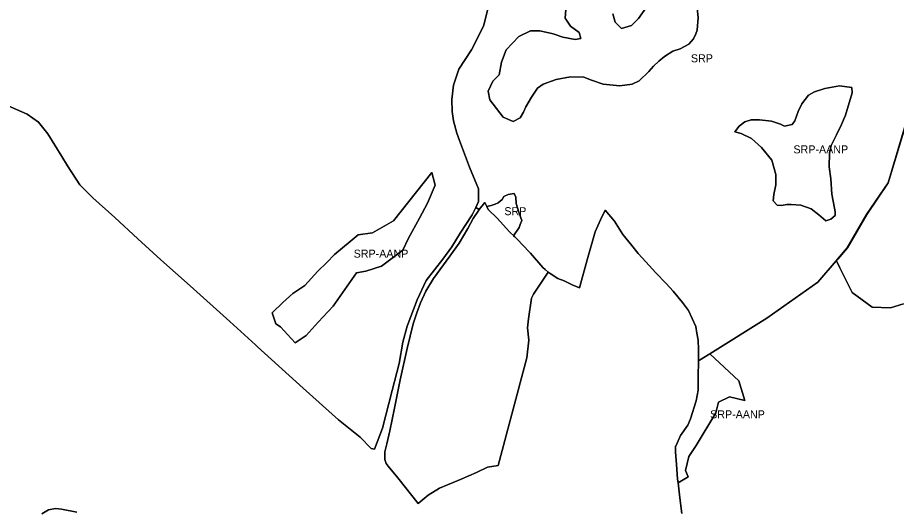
# Model space of a CAD drawing. Extents: x 598968 to 613553, y 4409678 to 4430833.
# Drawn here: x 606058 to 607375, y 4417266 to 4418006 of the extents above; entities that cross this region are included whole.
import ezdxf

# ---------------------------------------------------------------- set-up
doc = ezdxf.new("R2010")
doc.units = 0
for name, color, linetype in [('1', 7, 'Continuous'), ('Sòl Rústic Protegit', 7, 'Continuous'), ('Sòl Rústic Protegit - Alt Nivell de Protecció', 7, 'Continuous')]:
    doc.layers.add(name, color=color, linetype=linetype)

msp = doc.modelspace()

# ---------------------------------------------------------------- linework, layer by layer
at = {"layer": '1'}
msp.add_lwpolyline([(606761.1921, 4417721.8612), (606758.0211, 4417728.2532), (606749.6791, 4417717.3216), (606749.2201, 4417716.7202), (606740.9401, 4417704.0402), (606732.8901, 4417688.9602), (606732.9071, 4417688.9842), (606719.7301, 4417666.9202), (606705.7201, 4417647.2702), (606681.4901, 4417613.8502), (606669.5601, 4417594.7302), (606661.8701, 4417577.3202), (606656.0801, 4417562.5402), (606650.9401, 4417546.1402), (606641.9701, 4417509.0702), (606631.4201, 4417462.0302), (606622.7601, 4417419.0902), (606615.7201, 4417385.3202), (606611.3501, 4417365.9302), (606608.3301, 4417353.7702), (606608.3401, 4417342.4902), (606610.4589, 4417336.3884), (606613.1203, 4417332.3894), (606627.7101, 4417314.6802), (606658.0361, 4417276.3302), (606673.1031, 4417288.6982), (606690.2051, 4417299.3852), (606722.7001, 4417312.8802), (606745.8701, 4417322.5602), (606762.4601, 4417330.8702), (606778.0621, 4417333.3282), (606821.3301, 4417494.7702), (606824.4101, 4417521.2502), (606822.0801, 4417539.7702), (606823.5501, 4417553.5202), (606828.3001, 4417584.2202), (606831.1751, 4417590.2802), (606853.2829, 4417623.5814), (606853.3001, 4417623.6072), (606848.5587, 4417627.556), (606845.0247, 4417630.5718), (606826.8801, 4417651.7702), (606826.7645, 4417651.8908), (606813.5853, 4417665.655), (606808.6301, 4417670.8302), (606803.1149, 4417676.2496), (606794.8201, 4417684.4002), (606777.3301, 4417703.7802), (606763.4001, 4417717.4102)], close=True, dxfattribs=at)
at = {"layer": 'Sòl Rústic Protegit'}
for points in [[(606040.1831, 4417874.6962), (606072.0583, 4417860.6962), (606072.0833, 4417860.6786), (606089.3085, 4417848.6962), (606102.9961, 4417831.1962), (606123.8711, 4417797.1962), (606132.5587, 4417783.1962), (606151.2463, 4417754.6962), (606170.6839, 4417735.1962), (606203.6841, 4417705.6962), (606237.8093, 4417673.6962), (606272.3095, 4417642.1962), (606316.5599, 4417602.6962), (606375.9353, 4417549.1962), (606414.1855, 4417514.1962), (606417.4981, 4417511.1962), (606485.8111, 4417449.1964), (606538.6865, 4417401.6964), (606571.5617, 4417375.6964), (606587.7493, 4417358.6964), (606587.7993, 4417358.686), (606592.6243, 4417357.6964), (606604.8745, 4417389.1964), (606619.1249, 4417445.6966), (606629.9377, 4417486.1966), (606635.5003, 4417518.1966), (606641.9381, 4417542.1966), (606656.5633, 4417581.6966), (606670.1261, 4417610.6968), (606695.2515, 4417643.1968), (606708.8767, 4417661.6968), (606721.4393, 4417682.1968), (606739.4397, 4417709.697), (606744.5339, 4417720.7112), (606748.6899, 4417729.697), (606748.5649, 4417748.697), (606735.1273, 4417781.197), (606720.1899, 4417821.197), (606716.1899, 4417832.197), (606711.2525, 4417850.697), (606709.0025, 4417864.697), (606708.5025, 4417882.697), (606711.4401, 4417904.197), (606719.3777, 4417928.197), (606738.1281, 4417957.1972), (606756.3785, 4417992.6972), (606764.7537, 4418026.1972)], [(606764.7537, 4418026.1972), (606756.3785, 4417992.6972), (606738.1281, 4417957.1972), (606719.3777, 4417928.197), (606711.4401, 4417904.197), (606708.5025, 4417882.697), (606709.0025, 4417864.697), (606711.2525, 4417850.697), (606716.1899, 4417832.197), (606720.1899, 4417821.197), (606735.1273, 4417781.197), (606748.5649, 4417748.697), (606748.6899, 4417729.697), (606744.5339, 4417720.7112), (606744.5877, 4417720.6758), (606749.6791, 4417717.3216), (606758.0211, 4417728.2532), (606761.1921, 4417721.8612), (606767.5025, 4417723.697), (606773.6275, 4417725.697), (606778.3777, 4417727.697), (606784.1903, 4417732.697), (606786.9403, 4417737.197), (606793.2529, 4417740.197), (606802.3779, 4417741.697), (606804.5655, 4417736.197), (606805.1905, 4417726.697), (606809.4405, 4417713.697), (606813.7529, 4417701.197), (606811.1903, 4417695.197), (606809.6903, 4417690.697), (606801.1901, 4417678.197), (606803.1149, 4417676.2496), (606808.6301, 4417670.8302), (606813.5853, 4417665.655), (606826.7645, 4417651.8908), (606826.8801, 4417651.7702), (606845.0247, 4417630.5718), (606848.5587, 4417627.556), (606853.3001, 4417623.6072), (606853.2829, 4417623.5814), (606856.1281, 4417621.197), (606867.8781, 4417613.697), (606877.0033, 4417610.197), (606889.2533, 4417604.197), (606900.0035, 4417599.697), (606911.7537, 4417642.197), (606923.6915, 4417684.1972), (606931.4417, 4417702.1972), (606938.6293, 4417716.6972), (606952.3793, 4417700.1972), (606965.1295, 4417680.1972), (606978.5045, 4417663.6972), (606988.2545, 4417651.6972), (606999.3797, 4417639.1972), (607014.8173, 4417622.1972), (607030.0673, 4417606.1972), (607040.5673, 4417594.6972), (607054.3175, 4417577.6972), (607063.4425, 4417565.6972), (607074.6301, 4417541.6972), (607076.1301, 4417531.6972), (607077.8799, 4417521.1972), (607078.3175, 4417507.1972), (607078.3173, 4417490.1972), (607080.0729, 4417491.292), (607095.7665, 4417501.079), (607180.9437, 4417554.1974), (607257.5697, 4417608.1976), (607284.8825, 4417640.6976), (607286.9451, 4417643.1976), (607301.4453, 4417660.1976), (607330.6333, 4417710.1978), (607362.7589, 4417757.6978), (607388.8845, 4417845.198)], [(607076.4301, 4418019.5102), (607078.1801, 4418005.5102), (607076.4301, 4417986.5102), (607074.6801, 4417981.0102), (607071.1801, 4417973.5102), (607064.2427, 4417965.5102), (607051.1801, 4417958.5102), (607039.8675, 4417955.0102), (607027.6799, 4417947.0102), (607018.9927, 4417940.0102), (607011.1799, 4417932.5102), (607004.1799, 4417924.5102), (606989.4301, 4417910.5102), (606978.9301, 4417905.5102), (606960.6801, 4417903.0102), (606935.4301, 4417905.5102), (606918.0551, 4417911.5102), (606906.7427, 4417916.0102), (606886.6799, 4417916.5102), (606864.9301, 4417912.5102), (606845.8049, 4417905.5102), (606837.1177, 4417899.5102), (606828.3675, 4417886.0102), (606819.6801, 4417871.5102), (606816.1801, 4417863.5102), (606810.9927, 4417855.0102), (606800.5551, 4417849.5102), (606785.7427, 4417856.0102), (606765.7425, 4417882.0102), (606763.1177, 4417895.0102), (606770.0551, 4417910.0102), (606779.6799, 4417919.5102), (606783.1177, 4417938.5102), (606790.1177, 4417957.0102), (606809.2427, 4417977.0102), (606826.6801, 4417985.5102), (606840.5549, 4417985.5102), (606860.6177, 4417981.0102), (606875.3677, 4417976.0102), (606893.6799, 4417972.5102), (606902.3677, 4417974.0102), (606899.7427, 4417983.0102), (606886.6799, 4417992.5102), (606878.8677, 4418004.5102), (606879.7425, 4418017.5102)], [(606950.2427, 4418011.0102), (606953.7427, 4417998.5102), (606963.3049, 4417989.0102), (606978.0551, 4417993.5102), (606988.5551, 4418004.0102), (607000.6799, 4418021.0102)], [(607053.8163, 4417261.197), (607050.4413, 4417284.697), (607047.9367, 4417307.138), (607047.3163, 4417312.697), (607045.4415, 4417335.197), (607044.7539, 4417346.697), (607044.2539, 4417354.197), (607043.8667, 4417360.3936), (607043.8165, 4417361.197), (607043.8667, 4417361.3048), (607046.3791, 4417366.697), (607051.7541, 4417378.197), (607062.3171, 4417393.697), (607066.6295, 4417403.197), (607075.1921, 4417430.1972), (607078.1297, 4417446.1972), (607078.2547, 4417463.1972), (607078.2547, 4417468.1972), (607078.3119, 4417488.2582), (607078.3173, 4417490.1972), (607078.3175, 4417507.1972), (607077.8799, 4417521.1972), (607076.1301, 4417531.6972), (607074.6301, 4417541.6972), (607063.4425, 4417565.6972), (607054.3175, 4417577.6972), (607040.5673, 4417594.6972), (607030.0673, 4417606.1972), (607014.8173, 4417622.1972), (606999.3797, 4417639.1972), (606988.2545, 4417651.6972), (606978.5045, 4417663.6972), (606965.1295, 4417680.1972), (606952.3793, 4417700.1972), (606938.6293, 4417716.6972), (606931.4417, 4417702.1972), (606923.6915, 4417684.1972), (606911.7537, 4417642.197), (606900.0035, 4417599.697), (606889.2533, 4417604.197), (606877.0033, 4417610.197), (606867.8781, 4417613.697), (606856.1281, 4417621.197), (606853.2829, 4417623.5814), (606831.1751, 4417590.2802), (606828.3001, 4417584.2202), (606823.5501, 4417553.5202), (606822.0801, 4417539.7702), (606824.4101, 4417521.2502), (606821.3301, 4417494.7702), (606778.0621, 4417333.3282), (606762.4601, 4417330.8702), (606745.8701, 4417322.5602), (606722.7001, 4417312.8802), (606690.2051, 4417299.3852), (606673.1031, 4417288.6982), (606658.0361, 4417276.3302), (606627.7101, 4417314.6802), (606613.1203, 4417332.3894), (606610.4589, 4417336.3884), (606608.3401, 4417342.4902), (606608.3301, 4417353.7702), (606611.3501, 4417365.9302), (606615.7201, 4417385.3202), (606622.7601, 4417419.0902), (606631.4201, 4417462.0302), (606641.9701, 4417509.0702), (606650.9401, 4417546.1402), (606656.0801, 4417562.5402), (606661.8701, 4417577.3202), (606669.5601, 4417594.7302), (606681.4901, 4417613.8502), (606705.7201, 4417647.2702), (606719.7301, 4417666.9202), (606732.9071, 4417688.9842), (606732.8901, 4417688.9602), (606740.9401, 4417704.0402), (606749.2201, 4417716.7202), (606749.6791, 4417717.3216), (606744.5877, 4417720.6758), (606744.5339, 4417720.7112), (606739.4397, 4417709.697), (606721.4393, 4417682.1968), (606708.8767, 4417661.6968), (606695.2515, 4417643.1968), (606670.1261, 4417610.6968), (606656.5633, 4417581.6966), (606641.9381, 4417542.1966), (606635.5003, 4417518.1966), (606629.9377, 4417486.1966), (606619.1249, 4417445.6966), (606604.8745, 4417389.1964), (606592.6243, 4417357.6964), (606587.7993, 4417358.686), (606587.7493, 4417358.6964), (606571.5617, 4417375.6964), (606538.6865, 4417401.6964), (606485.8111, 4417449.1964), (606417.4981, 4417511.1962), (606414.1855, 4417514.1962), (606375.9353, 4417549.1962), (606316.5599, 4417602.6962), (606272.3095, 4417642.1962), (606237.8093, 4417673.6962), (606203.6841, 4417705.6962), (606170.6839, 4417735.1962), (606151.2463, 4417754.6962), (606132.5587, 4417783.1962), (606123.8711, 4417797.1962), (606102.9961, 4417831.1962), (606089.3085, 4417848.6962), (606072.0833, 4417860.6786), (606072.0583, 4417860.6962), (606040.1831, 4417874.6962)], [(607388.8845, 4417845.198), (607362.7589, 4417757.6978), (607330.6333, 4417710.1978), (607301.4453, 4417660.1976), (607286.9451, 4417643.1976), (607284.8825, 4417640.6976), (607257.5697, 4417608.1976), (607180.9437, 4417554.1974), (607095.7665, 4417501.079), (607139.1099, 4417460.1824), (607148.1725, 4417430.6824), (607125.0475, 4417436.1824), (607108.6725, 4417428.1824), (607104.6099, 4417412.1824), (607075.2349, 4417363.1824), (607064.1725, 4417346.6824), (607058.9849, 4417325.6824), (607063.1725, 4417316.1824), (607047.9367, 4417307.138), (607050.4413, 4417284.697), (607053.8163, 4417261.197)], [(607386.1177, 4417576.0098), (607366.4301, 4417570.0098), (607338.9301, 4417571.0098), (607308.9927, 4417593.0098), (607290.3677, 4417630.0098), (607285.2427, 4417640.5098), (607285.1801, 4417640.5098), (607287.3051, 4417643.0098), (607301.8051, 4417660.0098), (607330.9927, 4417710.0098), (607363.1177, 4417757.5098), (607389.2427, 4417845.0098)], [(606146.7443, 4417263.1956), (606123.3065, 4417267.6956), (606114.4939, 4417268.6956), (606103.9313, 4417266.6956), (606093.8687, 4417260.6956)], [(606093.8687, 4417260.6956), (606103.9313, 4417266.6956), (606114.4939, 4417268.6956), (606123.3065, 4417267.6956), (606146.7443, 4417263.1956)]]:
    msp.add_lwpolyline(points, dxfattribs=at)
for points in [[(607293.1801, 4417845.0102), (607285.3049, 4417829.5102), (607277.4927, 4417813.5102), (607274.8675, 4417802.0102), (607274.4301, 4417781.5102), (607277.0551, 4417763.5102), (607278.3675, 4417740.5102), (607282.6801, 4417719.5102), (607283.5549, 4417714.0102), (607283.5549, 4417708.5102), (607277.0551, 4417703.0102), (607269.2425, 4417700.5102), (607258.7425, 4417709.5102), (607247.4301, 4417718.5102), (607231.8049, 4417724.0102), (607217.4301, 4417725.0102), (607210.9301, 4417725.0102), (607203.0551, 4417723.5102), (607196.5549, 4417724.0102), (607190.4301, 4417730.5102), (607191.7427, 4417740.0102), (607194.3677, 4417754.5102), (607194.3677, 4417770.0102), (607188.6801, 4417791.5102), (607173.0549, 4417810.5102), (607157.8051, 4417824.0102), (607142.5551, 4417831.5102), (607132.9927, 4417834.0102), (607139.5549, 4417842.5102), (607148.2425, 4417849.0102), (607157.3675, 4417852.0102), (607169.9925, 4417852.0102), (607187.8677, 4417850.0102), (607201.3051, 4417845.5102), (607207.4301, 4417842.5102), (607219.1801, 4417845.0102), (607223.1175, 4417850.5102), (607227.8677, 4417864.5102), (607233.5549, 4417876.0102), (607243.5551, 4417889.0102), (607252.2427, 4417894.0102), (607267.9301, 4417899.0102), (607290.1177, 4417903.0102), (607308.3675, 4417900.5102), (607308.8049, 4417892.5102), (607298.8051, 4417859.0102)], [(606490.5699, 4417528.5174), (606473.6325, 4417517.5174), (606451.8825, 4417541.5174), (606444.7575, 4417546.0174), (606439.1949, 4417562.5174), (606455.3825, 4417578.0174), (606470.3825, 4417591.5174), (606488.5699, 4417603.5174), (606507.8199, 4417625.0174), (606521.5075, 4417638.0174), (606532.6949, 4417650.0174), (606568.3199, 4417679.5174), (606590.0075, 4417682.5174), (606621.4449, 4417700.5174), (606678.9449, 4417773.0174), (606683.9449, 4417754.0174), (606672.5075, 4417727.0174), (606660.3199, 4417704.5174), (606643.8825, 4417674.5174), (606635.4449, 4417656.5174), (606603.5075, 4417632.5174), (606580.0075, 4417625.0174), (606566.0075, 4417622.5174), (606530.9449, 4417572.5174), (606508.5699, 4417548.5174)], [(606803.1149, 4417676.2496), (606801.1901, 4417678.197), (606809.6903, 4417690.697), (606811.1903, 4417695.197), (606813.7529, 4417701.197), (606809.4405, 4417713.697), (606805.1905, 4417726.697), (606804.5655, 4417736.197), (606802.3779, 4417741.697), (606793.2529, 4417740.197), (606786.9403, 4417737.197), (606784.1903, 4417732.697), (606778.3777, 4417727.697), (606773.6275, 4417725.697), (606767.5025, 4417723.697), (606761.1921, 4417721.8612), (606763.4001, 4417717.4102), (606777.3301, 4417703.7802), (606794.8201, 4417684.4002)]]:
    msp.add_lwpolyline(points, close=True, dxfattribs=at)
at = {"layer": 'Sòl Rústic Protegit - Alt Nivell de Protecció'}
for points in [[(606879.7425, 4418017.5102), (606878.8677, 4418004.5102), (606886.6799, 4417992.5102), (606899.7427, 4417983.0102), (606902.3677, 4417974.0102), (606893.6799, 4417972.5102), (606875.3677, 4417976.0102), (606860.6177, 4417981.0102), (606840.5549, 4417985.5102), (606826.6801, 4417985.5102), (606809.2427, 4417977.0102), (606790.1177, 4417957.0102), (606783.1177, 4417938.5102), (606779.6799, 4417919.5102), (606770.0551, 4417910.0102), (606763.1177, 4417895.0102), (606765.7425, 4417882.0102), (606785.7427, 4417856.0102), (606800.5551, 4417849.5102), (606810.9927, 4417855.0102), (606816.1801, 4417863.5102), (606819.6801, 4417871.5102), (606828.3675, 4417886.0102), (606837.1177, 4417899.5102), (606845.8049, 4417905.5102), (606864.9301, 4417912.5102), (606886.6799, 4417916.5102), (606906.7427, 4417916.0102), (606918.0551, 4417911.5102), (606935.4301, 4417905.5102), (606960.6801, 4417903.0102), (606978.9301, 4417905.5102), (606989.4301, 4417910.5102), (607004.1799, 4417924.5102), (607011.1799, 4417932.5102), (607018.9927, 4417940.0102), (607027.6799, 4417947.0102), (607039.8675, 4417955.0102), (607051.1801, 4417958.5102), (607064.2427, 4417965.5102), (607071.1801, 4417973.5102), (607074.6801, 4417981.0102), (607076.4301, 4417986.5102), (607078.1801, 4418005.5102), (607076.4301, 4418019.5102)], [(607000.6799, 4418021.0102), (606988.5551, 4418004.0102), (606978.0551, 4417993.5102), (606963.3049, 4417989.0102), (606953.7427, 4417998.5102), (606950.2427, 4418011.0102)], [(607389.2427, 4417845.0098), (607363.1177, 4417757.5098), (607330.9927, 4417710.0098), (607301.8051, 4417660.0098), (607287.3051, 4417643.0098), (607285.1801, 4417640.5098), (607285.2427, 4417640.5098), (607290.3677, 4417630.0098), (607308.9927, 4417593.0098), (607338.9301, 4417571.0098), (607366.4301, 4417570.0098), (607386.1177, 4417576.0098)]]:
    msp.add_lwpolyline(points, dxfattribs=at)
for points in [[(607293.1801, 4417845.0102), (607298.8051, 4417859.0102), (607308.8049, 4417892.5102), (607308.3675, 4417900.5102), (607290.1177, 4417903.0102), (607267.9301, 4417899.0102), (607252.2427, 4417894.0102), (607243.5551, 4417889.0102), (607233.5549, 4417876.0102), (607227.8677, 4417864.5102), (607223.1175, 4417850.5102), (607219.1801, 4417845.0102), (607207.4301, 4417842.5102), (607201.3051, 4417845.5102), (607187.8677, 4417850.0102), (607169.9925, 4417852.0102), (607157.3675, 4417852.0102), (607148.2425, 4417849.0102), (607139.5549, 4417842.5102), (607132.9927, 4417834.0102), (607142.5551, 4417831.5102), (607157.8051, 4417824.0102), (607173.0549, 4417810.5102), (607188.6801, 4417791.5102), (607194.3677, 4417770.0102), (607194.3677, 4417754.5102), (607191.7427, 4417740.0102), (607190.4301, 4417730.5102), (607196.5549, 4417724.0102), (607203.0551, 4417723.5102), (607210.9301, 4417725.0102), (607217.4301, 4417725.0102), (607231.8049, 4417724.0102), (607247.4301, 4417718.5102), (607258.7425, 4417709.5102), (607269.2425, 4417700.5102), (607277.0551, 4417703.0102), (607283.5549, 4417708.5102), (607283.5549, 4417714.0102), (607282.6801, 4417719.5102), (607278.3675, 4417740.5102), (607277.0551, 4417763.5102), (607274.4301, 4417781.5102), (607274.8675, 4417802.0102), (607277.4927, 4417813.5102), (607285.3049, 4417829.5102)], [(606490.5699, 4417528.5174), (606508.5699, 4417548.5174), (606530.9449, 4417572.5174), (606566.0075, 4417622.5174), (606580.0075, 4417625.0174), (606603.5075, 4417632.5174), (606635.4449, 4417656.5174), (606643.8825, 4417674.5174), (606660.3199, 4417704.5174), (606672.5075, 4417727.0174), (606683.9449, 4417754.0174), (606678.9449, 4417773.0174), (606621.4449, 4417700.5174), (606590.0075, 4417682.5174), (606568.3199, 4417679.5174), (606532.6949, 4417650.0174), (606521.5075, 4417638.0174), (606507.8199, 4417625.0174), (606488.5699, 4417603.5174), (606470.3825, 4417591.5174), (606455.3825, 4417578.0174), (606439.1949, 4417562.5174), (606444.7575, 4417546.0174), (606451.8825, 4417541.5174), (606473.6325, 4417517.5174)], [(607047.9367, 4417307.138), (607063.1725, 4417316.1824), (607058.9849, 4417325.6824), (607064.1725, 4417346.6824), (607075.2349, 4417363.1824), (607104.6099, 4417412.1824), (607108.6725, 4417428.1824), (607125.0475, 4417436.1824), (607148.1725, 4417430.6824), (607139.1099, 4417460.1824), (607095.7665, 4417501.079), (607080.0729, 4417491.292), (607078.3173, 4417490.1972), (607078.3119, 4417488.2582), (607078.2547, 4417468.1972), (607078.2547, 4417463.1972), (607078.1297, 4417446.1972), (607075.1921, 4417430.1972), (607066.6295, 4417403.197), (607062.3171, 4417393.697), (607051.7541, 4417378.197), (607046.3791, 4417366.697), (607043.8667, 4417361.3048), (607043.8165, 4417361.197), (607043.8667, 4417360.3936), (607044.2539, 4417354.197), (607044.7539, 4417346.697), (607045.4415, 4417335.197), (607047.3163, 4417312.697)]]:
    msp.add_lwpolyline(points, close=True, dxfattribs=at)

# ---------------------------------------------------------------- texts
at = {"layer": 'Sòl Rústic Protegit'}
for p in [(607067.1631, 4417938.4478), (606787.4725, 4417708.9733)]:
    msp.add_text('SRP', height=12, dxfattribs=at).set_placement(p)
at = {"layer": 'Sòl Rústic Protegit - Alt Nivell de Protecció'}
for p in [(607220.8988, 4417801.7602), (606561.5699, 4417645.2674), (607095.9945, 4417404.1085)]:
    msp.add_text('SRP-AANP', height=12, dxfattribs=at).set_placement(p)

doc.saveas('drawing.dxf')
